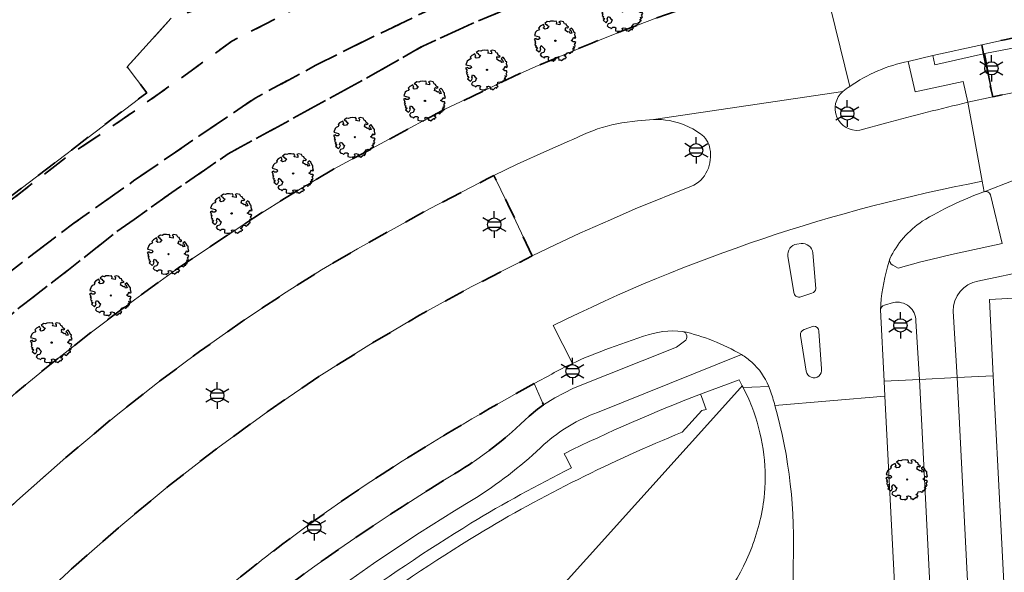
# Model space of a CAD drawing. Extents: x 105780 to 185197, y 477999 to 525027.
# Tile 281 of 562: x 107930 to 108024, y 478619 to 478672. Entities that reach past the tile are written whole.
import ezdxf
from ezdxf.enums import TextEntityAlignment as Align

# ---------------------------------------------------------------- set-up
doc = ezdxf.new("R2010")
doc.units = 0
doc.linetypes.add('XX-HIDDEN', pattern=[4, 2, -2])
for name, color, linetype, lineweight in [('B-GV-GR-BOOM-S', 252, 'Continuous', 25), ('B-GV-GR-MATERIAALGRENS-G', 252, 'XX-HIDDEN', 35), ('B-RO-IE-MEUBILAIR_WEGMEUBILAIR-S', 252, 'Continuous', 25), ('B-RO-IE-TERREINAFSCHEIDING_KUNSTMATIG_HEKWERK-G', 252, 'IE-TERREINAFSCHEIDING-KUNSTMATIG', 18), ('B-XX-KG-KADASTRAAL_BEBOUWING-G', 252, 'Continuous', 20), ('B1-WE-OG-TERREIN_ERF-GV', 252, 'Continuous', 18), ('B1-WE-VH-VERHARDING_ASFALT-GV', 252, 'Continuous', 18), ('B1-WE-VH-VERHARDING_BETONSTRAATSTEEN-GV', 252, 'Continuous', 18), ('B1-WE-VH-VERHARDING_SIERBESTRATING-GV', 252, 'Continuous', 18), ('B1-WE-VH-VERHARDING_STRAATBAKSTEEN-GV', 252, 'Continuous', 18), ('B1-WE-VH-VERHARDING_TEGEL-GV', 252, 'Continuous', 18)]:
    doc.layers.add(name, color=color, linetype=linetype, lineweight=lineweight)
doc.styles.add('NLCS-ISO', font='NLCS-ISO.ttf')
doc.linetypes.add('IE-TERREINAFSCHEIDING-KUNSTMATIG', pattern='A,4,[82,NLCS.SHX,S=0.75,R=90,X=0,Y=0],4,-2', length=10)

# ---------------------------------------------------------------- blocks, each defined once
blk = doc.blocks.new('B-SIE-WEG_LICHTMAST-SO')
at = {"ltscale": 0.1}
for p, q in [((0, 1.27), (0, 2.53)), ((-1.1, 0.63), (-2.19, 1.27)), ((1.1, 0.63), (2.19, 1.27)), ((-1.1, -0.63), (-2.19, -1.27)), ((0, -1.27), (0, -2.53)), ((1.1, -0.63), (2.19, -1.27))]:
    blk.add_line(p, q, dxfattribs=at)
at = {"flags": 128}
for points in [[(-1.16, 0.5), (1.16, 0.5)], [(-1.16, -0.5), (1.16, -0.5)]]:
    blk.add_lwpolyline(points, dxfattribs=at)
at = {"ltscale": 0.1}
blk.add_circle((0, 0), 1.27, dxfattribs=at)
at = {"style": 'NLCS-ISO'}
blk.add_attdef('TYPE', text='', height=1.8, dxfattribs=at).set_placement((0, 2.53), align=Align.BOTTOM_CENTER)
blk = doc.blocks.new('B-SGR-BOOM_06')
at = {"linetype": 'Continuous', "flags": 128}
blk.add_lwpolyline([(1.079, 1.408), (1.012, 1.576), (0.879, 1.626), (0.778, 1.81), (0.509, 1.877), (0.342, 1.81), (0.443, 1.709), (0.426, 1.525), (0.091, 1.592), (0.141, 1.726), (0.074, 1.877), (-0.06, 1.844), (-0.194, 1.877), (-0.462, 1.86), (-0.596, 1.793), (-0.781, 1.826), (-1.016, 1.642), (-0.848, 1.559), (-0.798, 1.458), (-0.63, 1.374), (-0.798, 1.156), (-1.015, 1.106), (-1.166, 1.24), (-1.048, 1.287), (-1.149, 1.542), (-1.451, 1.374), (-1.602, 1.206), (-1.518, 1.139), (-1.602, 1.005), (-1.77, 0.938), (-1.887, 0.821), (-2.004, 0.486), (-1.552, 0.368), (-1.485, 0.218), (-1.602, 0.117), (-1.803, 0.117), (-1.841, 0.222), (-2.037, 0.151), (-1.903, -0.067), (-1.97, -0.151), (-1.887, -0.218), (-1.954, -0.402), (-1.813, -0.473), (-1.887, -0.62), (-1.77, -0.637), (-1.717, -0.683), (-1.848, -0.843), (-1.568, -1.073), (-1.467, -0.972), (-1.384, -0.788), (-1.451, -0.704), (-1.367, -0.47), (-1.25, -0.537), (-1.115, -0.704), (-0.998, -0.804), (-1.115, -1.123), (-1.367, -1.173), (-1.467, -1.358), (-1.333, -1.508), (-1.133, -1.559), (-1.108, -1.609), (-1.082, -1.659), (-0.931, -1.491), (-0.73, -1.491), (-0.63, -1.559), (-0.68, -1.709), (-0.68, -1.844), (-0.462, -1.894), (-0.244, -1.877), (-0.194, -1.978), (-0.093, -1.86), (0.041, -1.793), (-0.024, -1.603), (0.108, -1.559), (0.309, -1.609), (0.342, -1.844), (0.46, -1.826), (0.577, -1.894), (0.828, -1.693), (0.946, -1.742), (0.929, -1.659), (1.063, -1.592), (0.963, -1.491), (0.845, -1.458), (1.03, -1.29), (1.046, -1.19), (1.264, -1.139), (1.415, -1.223), (1.515, -1.123), (1.508, -1.053), (1.649, -1.053), (1.649, -0.955), (1.784, -0.905), (1.784, -0.821), (1.633, -0.821), (1.817, -0.636), (1.7, -0.57), (1.851, -0.62), (1.901, -0.503), (1.817, -0.368), (1.934, -0.184), (1.867, -0.101), (1.7, -0.101), (1.499, 0.034), (1.633, 0.117), (1.75, 0.335), (1.817, 0.235), (1.951, 0.285), (1.867, 0.57), (1.884, 0.755), (1.8, 0.788), (1.666, 1.056), (1.531, 1.205), (1.35, 1.042), (1.465, 0.972), (1.566, 0.721), (1.415, 0.687), (1.331, 0.854), (1.197, 0.822), (1.063, 0.922), (0.895, 1.006), (0.979, 1.073), (0.929, 1.173), (1.012, 1.274), (1.146, 1.223), (1.264, 1.291)], close=True, dxfattribs=at)
blk.add_circle((0, 0), 0.06)
at = {"style": 'NLCS-ISO'}
blk.add_attdef('SOORT', text='', height=0.3, dxfattribs=at).set_placement((0, -0.36), align=Align.TOP_CENTER)

msp = doc.modelspace()

# ---------------------------------------------------------------- linework, layer by layer
at = {"layer": 'B-GV-GR-MATERIAALGRENS-G', "flags": 128}
for points in [[(107994.029, 478682.554), (107993.133, 478686.228), (107992.649, 478686.954), (107982.782, 478695.726), (107981.834, 478694.596), (107984.999, 478691.713), (107989.52, 478687.746), (107982.585, 478684.263), (107977.304, 478681.881), (107972.395, 478680.215), (107966.089, 478677.844), (107960.484, 478675.307), (107950.366, 478670.163), (107945.389, 478666.535), (107939.923, 478662.7), (107934.509, 478659.038), (107924.114, 478650.983), (107918.366, 478646.602), (107914.854, 478643.976), (107911.646, 478640.759), (107908.189, 478637.464), (107906.786, 478635.656), (107905.22, 478633.838), (107885.914, 478613.267), (107878.057, 478605.611), (107876.656, 478604.227), (107877.709, 478603.168), (107878.241, 478603.679), (107879.053, 478604.458), (107881.225, 478602.647), (107881.478, 478602.519), (107881.689, 478602.546), (107889.586, 478610.109), (107895.782, 478616.534), (107900.594, 478621.665), (107913.324, 478634.373), (107916.008, 478636.837), (107920.428, 478641.108), (107924.761, 478644.686), (107929.816, 478648.631), (107935.295, 478652.79), (107939.213, 478655.559), (107941.004, 478656.825), (107947.212, 478661.106), (107952.591, 478664.727), (107958.396, 478667.862), (107963.071, 478670.21), (107968.841, 478672.967), (107974.342, 478675.353), (107980.806, 478678.022), (107986.519, 478680.515), (107991.293, 478682.081)], [(107994.373, 478680.313), (107994.029, 478682.554), (107991.293, 478682.081), (107986.519, 478680.515), (107980.806, 478678.022), (107974.342, 478675.353), (107968.841, 478672.967), (107963.071, 478670.21), (107958.396, 478667.862), (107952.591, 478664.727), (107947.212, 478661.106), (107941.004, 478656.825), (107939.213, 478655.559), (107935.295, 478652.79), (107929.816, 478648.631), (107924.761, 478644.686), (107920.428, 478641.108), (107916.008, 478636.837), (107913.324, 478634.373), (107900.594, 478621.665), (107895.782, 478616.534), (107889.586, 478610.109), (107881.689, 478602.546), (107881.478, 478602.519), (107881.225, 478602.647), (107879.053, 478604.458), (107878.241, 478603.679), (107877.709, 478603.168), (107880.118, 478600.967), (107881.393, 478600.439), (107882.583, 478600.035), (107883.207, 478600.077), (107883.738, 478600.312), (107893.058, 478609.077), (107897.475, 478613.432), (107902.834, 478619.242), (107908.365, 478624.774), (107917.083, 478632.866), (107921.013, 478636.788), (107925.355, 478640.742), (107930.107, 478644.754), (107934.788, 478648.346), (107939.327, 478651.939), (107941.054, 478653.165), (107945.072, 478656.016), (107950.015, 478659.408), (107964.066, 478667.101), (107968.592, 478669.696), (107973.309, 478671.839), (107983.166, 478676.004), (107988.042, 478677.94), (107991.745, 478679.292)], [(108006.566, 478677.269), (108008.013, 478677.687), (108011.644, 478678.645), (108012.425, 478678.83), (108012.085, 478680.23), (108011.43, 478680.82), (108009.98, 478680.442), (108005.501, 478679.274), (107997.174, 478676.815), (107995.047, 478678.271), (107994.969, 478678.324), (107994.373, 478680.313), (107991.745, 478679.292), (107988.042, 478677.94), (107983.166, 478676.004), (107973.309, 478671.839), (107968.592, 478669.696), (107964.066, 478667.101), (107950.015, 478659.408), (107945.072, 478656.016), (107941.054, 478653.165), (107939.327, 478651.939), (107934.788, 478648.346), (107930.107, 478644.754), (107925.355, 478640.742), (107921.013, 478636.788), (107917.083, 478632.866), (107908.365, 478624.774), (107902.834, 478619.242), (107897.475, 478613.432), (107893.058, 478609.077), (107883.738, 478600.312), (107883.207, 478600.077), (107882.583, 478600.035), (107881.393, 478600.439), (107880.118, 478600.967), (107877.709, 478603.168), (107881.213, 478591.942), (107869.717, 478578.974), (107861.269, 478569.365), (107862.57, 478568.254), (107871.786, 478578.903), (107882.368, 478590.957), (107886.731, 478595.985), (107888.665, 478597.925), (107901.723, 478608.827), (107903.187, 478610.107), (107904.046, 478610.983), (107911.487, 478619.211), (107913.772, 478621.653), (107918.169, 478626.148), (107923.659, 478631.281), (107929.758, 478636.617), (107933.301, 478639.523), (107936.975, 478642.415), (107941.074, 478645.495), (107945.293, 478648.545), (107952.473, 478653.317), (107956.141, 478655.612), (107960.091, 478657.954), (107970.721, 478663.669), (107974.296, 478665.348), (107977.187, 478666.771), (107979.396, 478667.755), (107984.725, 478669.985), (107988.181, 478671.356), (107990.937, 478672.388), (107997.362, 478674.561), (108000, 478675.375)], [(107979.045, 478649.676), (107976.726, 478654.619), (107975.38, 478657.334), (107974.821, 478657.062), (107969.321, 478654.202), (107962.364, 478650.359), (107958.939, 478648.343), (107955.575, 478646.226), (107951.404, 478643.44), (107947.303, 478640.553), (107943.278, 478637.559), (107939.337, 478634.457), (107934.535, 478630.454), (107929.85, 478626.313), (107925.268, 478622.06), (107920.771, 478617.717), (107917.234, 478614.151), (107913.782, 478610.504), (107910.406, 478606.786), (107907.099, 478603.006), (107906.006, 478601.992), (107902.845, 478598.37), (107901.577, 478596.628), (107900.765, 478595.323), (107897.538, 478589.127), (107896.193, 478586.88), (107894.667, 478584.753), (107869.927, 478556.26), (107873.658, 478553.012), (107922.771, 478607.232), (107923.246, 478607.863), (107926.135, 478610.999), (107929.089, 478614.072), (107932.123, 478617.068), (107935.249, 478619.968), (107939.777, 478623.931), (107944.411, 478627.771), (107949.158, 478631.47), (107954.027, 478635.007), (107958.687, 478638.161), (107963.449, 478641.161), (107968.3, 478644.012), (107973.232, 478646.722)]]:
    msp.add_lwpolyline(points, close=True, dxfattribs=at)
for points in [[(107898.445, 478681.52), (107899.55, 478680.547), (107901.59, 478682.896), (107899.388, 478684.866), (107902.793, 478688.671), (107904.867, 478686.815), (107908.537, 478690.944), (107905.786, 478693.396), (107904.258, 478692.185), (107901.612, 478689.905), (107898.678, 478687.655), (107895.121, 478685.097), (107888.444, 478680.52), (107881.907, 478676.131), (107863.181, 478663.336), (107864.556, 478660.78), (107864.033, 478660.206), (107853.591, 478649.461), (107851.424, 478646.484), (107851.064, 478645.852), (107850.908, 478645.32), (107850.971, 478644.808), (107856.417, 478636.281), (107861.828, 478628.514), (107870.847, 478615.568), (107878.057, 478605.611), (107885.914, 478613.267), (107905.22, 478633.838), (107906.786, 478635.656), (107908.189, 478637.464), (107911.646, 478640.759), (107914.854, 478643.976), (107918.366, 478646.602), (107924.114, 478650.983), (107934.509, 478659.038), (107939.923, 478662.7), (107945.389, 478666.535), (107950.366, 478670.163), (107960.484, 478675.307), (107966.089, 478677.844), (107972.395, 478680.215), (107977.304, 478681.881), (107982.585, 478684.263), (107989.52, 478687.746), (107984.999, 478691.713), (107978.42, 478684.39), (107974.939, 478687.588), (107973.539, 478686.972), (107975.033, 478682.848), (107950.945, 478674.461), (107944.584, 478672.355), (107940.383, 478667.704), (107942.259, 478665.241), (107922.505, 478650.217), (107921.533, 478651.452), (107915.445, 478647.056), (107912.81, 478644.376), (107902.729, 478633.089), (107891.793, 478621.16), (107885.228, 478613.91), (107880.988, 478617.598), (107880.38, 478616.908), (107877.69, 478613.858), (107866.947, 478623.473), (107870.32, 478627.267), (107855.54, 478640.501), (107856.643, 478641.687), (107852.791, 478645.253), (107865.64, 478659.49), (107868.527, 478656.946), (107888.709, 478679.377), (107891.052, 478677.276), (107870.911, 478654.846), (107874.204, 478651.944), (107891.809, 478636.043), (107908.777, 478654.882), (107906.641, 478656.902), (107903.941, 478659.265)], [(108021.956, 478669.819), (108022.11, 478668.94), (108022.999, 478664.85), (108026.612, 478665.578)], [(107978.742, 478634.396), (107979.562, 478635.054), (107980.139, 478635.456), (107979.235, 478637.494)]]:
    msp.add_lwpolyline(points, dxfattribs=at)
for points in [[(108033.634, 478671.929, 0.022943), (108021.956, 478669.819)], [(107979.235, 478637.494, 0.015866), (107965.803, 478629.565)], [(107971.626, 478628.884, 0.060178), (107978.742, 478634.396)], [(107965.803, 478629.565, 0.031141), (107949.22, 478617.413)], [(107934.382, 478600.025, -0.056896), (107971.626, 478628.884)]]:
    msp.add_lwpolyline(points, format="xyb", dxfattribs=at)
at = {"layer": 'B-RO-IE-TERREINAFSCHEIDING_KUNSTMATIG_HEKWERK-G', "flags": 128}
msp.add_lwpolyline([(108022.999, 478664.85), (108022.24, 478668.987), (108030.692, 478670.596)], dxfattribs=at)
at = {"layer": 'B-XX-KG-KADASTRAAL_BEBOUWING-G', "flags": 128}
msp.add_lwpolyline([(108153.42, 478650.929), (108153.351, 478652.437), (108135.281, 478651.484), (108092.406, 478649.225), (108039.06, 478646.413), (108032.599, 478646.064), (108022.685, 478645.528), (108023.06, 478638.235), (108025.245, 478595.675), (108011.57, 478580.527), (108015.253, 478573.699), (108016.266, 478571.822), (108044.903, 478587.394), (108153.419, 478643.605), (108153.82, 478643.813)], close=True, dxfattribs=at)
msp.add_lwpolyline([(107983.97, 478611.17), (107979.34, 478615.33), (107998.93, 478637.1), (107999.1, 478637.282), (107998.789, 478637.841), (107995.102, 478636.483), (107995.19, 478636.25), (107995.65, 478635.03), (107995.24, 478634.94), (107993.36, 478632.85)], dxfattribs=at)
for points in [[(107993.36, 478632.85, 0.038811), (107973.854, 478623.113)], [(107973.854, 478623.113, 0.037076), (107949.911, 478605.759)]]:
    msp.add_lwpolyline(points, format="xyb", dxfattribs=at)
at = {"layer": 'B1-WE-OG-TERREIN_ERF-GV', "flags": 128}
for points in [[(107855.54, 478640.501), (107870.32, 478627.267), (107866.947, 478623.473), (107877.69, 478613.858), (107880.38, 478616.908), (107880.988, 478617.598), (107885.228, 478613.91), (107891.793, 478621.16), (107902.729, 478633.089), (107912.81, 478644.376), (107915.445, 478647.056), (107921.533, 478651.452), (107922.505, 478650.217), (107942.259, 478665.241), (107940.383, 478667.704), (107944.584, 478672.355)], [(107999.179, 478637.132), (107999.1, 478637.282), (107998.93, 478637.1), (107979.34, 478615.33), (107983.97, 478611.17), (107959.62, 478584.11), (107959.49, 478584.23), (107955.34, 478579.91), (107953.14, 478581.84), (107949.21, 478577.38), (107945.91, 478579.62), (107940.42, 478573.4), (107945.708, 478568.65)], [(107993.36, 478632.85), (107995.24, 478634.94), (107995.65, 478635.03), (107995.19, 478636.25), (107995.102, 478636.483)], [(107982.1, 478630.804), (107982.214, 478630.579), (107982.787, 478629.448)]]:
    msp.add_lwpolyline(points, dxfattribs=at)
at = {"layer": 'B1-WE-OG-TERREIN_ERF-GV'}
for points in [[(107995.102, 478636.483, 0.023015), (107982.1, 478630.804)], [(108000, 478635.307, 0.025724), (107999.179, 478637.132)], [(108001.225, 478627.013, 0.112258), (108000, 478635.307)], [(107973.854, 478623.113, -0.038811), (107993.36, 478632.85)], [(107982.787, 478629.448, 0.019596), (107973.202, 478624.176)], [(108000, 478621.873, 0.065919), (108001.225, 478627.013)], [(107973.202, 478624.176, 0.037033), (107949.109, 478606.714)], [(107949.911, 478605.759, -0.037076), (107973.854, 478623.113)], [(107993.991, 478613.521, 0.129987), (108000, 478621.873)]]:
    msp.add_lwpolyline(points, format="xyb", dxfattribs=at)
at = {"layer": 'B1-WE-VH-VERHARDING_ASFALT-GV', "flags": 128}
for points in [[(108132.925, 478688.046), (108125.071, 478686.59), (108121.164, 478686.012), (108113.948, 478685.189), (108106.459, 478684.526), (108102.434, 478684.315), (108098.501, 478684.241), (108082.023, 478684.391), (108069.836, 478684.67), (108060.444, 478684.817), (108052.323, 478684.622), (108048.181, 478684.415), (108041.099, 478683.862), (108033.741, 478683.015), (108029.581, 478682.366), (108022.654, 478681.15), (108018.665, 478680.307), (108014.784, 478679.388), (108012.425, 478678.83), (108011.644, 478678.645), (108008.013, 478677.687), (108006.566, 478677.269), (108009.359, 478665.848)], [(108009.359, 478665.848), (108006.566, 478677.269), (108000, 478675.375), (107997.362, 478674.561), (107990.937, 478672.388), (107988.181, 478671.356), (107984.725, 478669.985), (107979.396, 478667.755), (107977.187, 478666.771), (107974.296, 478665.348), (107970.721, 478663.669), (107960.091, 478657.954), (107956.141, 478655.612), (107952.473, 478653.317), (107945.293, 478648.545), (107941.074, 478645.495), (107936.975, 478642.415), (107933.301, 478639.523), (107929.758, 478636.617), (107923.659, 478631.281), (107918.169, 478626.148), (107913.772, 478621.653), (107911.487, 478619.211)], [(108014.94, 478668.236), (108017.289, 478668.784), (108021.956, 478669.819)], [(108026.612, 478665.578), (108022.999, 478664.85), (108020.637, 478664.332), (108021.992, 478656.796), (108022.172, 478655.798), (108024.939, 478656.878), (108025.484, 478657.073)], [(107987.604, 478662.37), (107989.107, 478662.57), (107990.619, 478662.683), (108008.691, 478665.358)], [(108008.691, 478665.358), (107990.619, 478662.683)], [(108021.992, 478656.796), (108020.637, 478664.332)], [(107993.605, 478662.159), (107994.374, 478661.789), (107995.098, 478661.339)], [(108012.881, 478662.366), (108010.304, 478661.667)], [(107975.38, 478657.334), (107977.61, 478658.417), (107980.437, 478659.689), (107982.611, 478660.65), (107982.933, 478660.796), (107983.938, 478661.251)], [(107920.771, 478617.717), (107925.268, 478622.06), (107929.85, 478626.313), (107934.535, 478630.454), (107939.337, 478634.457), (107943.278, 478637.559), (107947.303, 478640.553), (107951.404, 478643.44), (107955.575, 478646.226), (107958.939, 478648.343), (107962.364, 478650.359), (107969.321, 478654.202), (107974.821, 478657.062), (107975.38, 478657.334)], [(107994.241, 478656.317), (107988.882, 478654.157), (107986.531, 478653.125), (107983.592, 478651.835), (107981.25, 478650.722), (107979.045, 478649.676), (107973.232, 478646.722), (107968.3, 478644.012), (107963.449, 478641.161), (107958.687, 478638.161), (107954.027, 478635.007), (107949.158, 478631.47), (107944.411, 478627.771), (107939.777, 478623.931), (107935.249, 478619.968), (107932.123, 478617.068), (107929.089, 478614.072), (107926.135, 478610.999), (107923.246, 478607.863), (107922.771, 478607.232), (107873.658, 478553.012), (107872.849, 478552.121), (107868.646, 478547.496), (107862.59, 478540.831)], [(108022.126, 478655.781), (108022.149, 478655.79), (108022.172, 478655.798), (108021.992, 478656.796)], [(108004.297, 478650.8), (108004.715, 478650.849)], [(108004.015, 478646.175), (108003.459, 478649.65)], [(108005.845, 478649.966), (108006.115, 478646.571)], [(108012.961, 478648.632), (108013.174, 478649.413)], [(108005.744, 478646.13), (108004.576, 478645.748)], [(108002.215, 478635.415), (108012.705, 478636.302), (108012.632, 478637.717), (108012.275, 478644.536)], [(107982.887, 478639.417), (107981.061, 478643.04)], [(107981.061, 478643.04), (107982.887, 478639.417)], [(108005.2, 478638.673), (108004.665, 478642.087)], [(108004.996, 478642.66), (108005.88, 478642.961)], [(108006.409, 478642.494), (108006.661, 478638.914)], [(107986.429, 478640.866), (107989.67, 478642.007)], [(107979.235, 478637.494), (107980.914, 478638.41)], [(108001.618, 478637.232), (108002.007, 478636.138)], [(108012.705, 478636.302), (108002.215, 478635.415)], [(108002.95, 478613.864), (108002.644, 478613.482), (108002.251, 478613.047), (108012.779, 478603.247), (108013.288, 478603.8), (108014.317, 478604.893), (108012.705, 478636.302)], [(108003.955, 478620.27), (108003.945, 478616.765)]]:
    msp.add_lwpolyline(points, dxfattribs=at)
at = {"layer": 'B1-WE-VH-VERHARDING_ASFALT-GV'}
for points in [[(108021.956, 478669.819, -0.022943), (108033.634, 478671.929)], [(108009.359, 478665.848, -0.101036), (108014.94, 478668.236)], [(108008.691, 478665.358, -0.015445), (108009.359, 478665.848)], [(108010.304, 478661.667, -0.739406), (108008.691, 478665.358)], [(108020.637, 478664.332, 0.009275), (108012.881, 478662.366)], [(107983.938, 478661.251, -0.067422), (107987.604, 478662.37)], [(107990.619, 478662.683, -0.110521), (107993.605, 478662.159)], [(107995.098, 478661.339, -0.196705), (107996.016, 478659.904)], [(107996.016, 478659.904, -0.152006), (107995.758, 478657.799)], [(107995.758, 478657.799, -0.188398), (107994.241, 478656.317)], [(107981.061, 478643.04, -0.068192), (108021.992, 478656.796)], [(108021.992, 478656.796, 0.068192), (107981.061, 478643.04)], [(108016.28, 478652.987, -0.047767), (108022.126, 478655.781)], [(108013.174, 478649.413, -0.130846), (108016.28, 478652.987)], [(108003.459, 478649.65, -0.429575), (108004.297, 478650.8)], [(108004.715, 478650.849, -0.409822), (108005.845, 478649.966)], [(108012.275, 478644.536, -0.054707), (108012.961, 478648.632)], [(108004.576, 478645.748, -0.422984), (108004.015, 478646.175)], [(108006.115, 478646.571, -0.342368), (108005.744, 478646.13)], [(107989.67, 478642.007, -0.11114), (107993.421, 478642.474)], [(107993.421, 478642.474, -0.077053), (107999.016, 478640.265)], [(108004.665, 478642.087, -0.375825), (108004.996, 478642.66)], [(108005.88, 478642.961, -0.413677), (108006.409, 478642.494)], [(107982.887, 478639.417, -0.026286), (107986.429, 478640.866)], [(107999.016, 478640.265, -0.048384), (108000, 478639.538)], [(107980.914, 478638.41, -0.014739), (107982.887, 478639.417)], [(108000, 478639.538, -0.113651), (108001.618, 478637.232)], [(108006.661, 478638.914, -1.008216), (108005.2, 478638.673)], [(107965.803, 478629.565, -0.015866), (107979.235, 478637.494)], [(108002.007, 478636.138, -0.002922), (108002.215, 478635.415)], [(108002.215, 478635.415, -0.078893), (108003.955, 478620.27)], [(107949.22, 478617.413, -0.031141), (107965.803, 478629.565)]]:
    msp.add_lwpolyline(points, format="xyb", dxfattribs=at)
at = {"layer": 'B1-WE-VH-VERHARDING_BETONSTRAATSTEEN-GV', "flags": 128}
for points in [[(108022.11, 478668.94), (108021.956, 478669.819), (108017.289, 478668.784), (108017.474, 478667.904)], [(108022.11, 478668.94), (108017.474, 478667.904), (108017.289, 478668.784), (108014.94, 478668.236), (108014.941, 478668.231), (108015.605, 478665.322), (108020.184, 478666.327), (108020.637, 478664.332), (108022.999, 478664.85)]]:
    msp.add_lwpolyline(points, close=True, dxfattribs=at)
at = {"layer": 'B1-WE-VH-VERHARDING_BETONSTRAATSTEEN-GV'}
for points in [[(108014.94, 478668.236, 0.101036), (108009.359, 478665.848)], [(108009.359, 478665.848, 0.015445), (108008.691, 478665.358)], [(108008.691, 478665.358, 0.739406), (108010.304, 478661.667)], [(108012.881, 478662.366, -0.009275), (108020.637, 478664.332)], [(107987.604, 478662.37, 0.067422), (107983.938, 478661.251)], [(107993.605, 478662.159, 0.110521), (107990.619, 478662.683)], [(107996.016, 478659.904, 0.196705), (107995.098, 478661.339)], [(107995.758, 478657.799, 0.152006), (107996.016, 478659.904)], [(107994.241, 478656.317, 0.188398), (107995.758, 478657.799)], [(108022.126, 478655.781, 0.047767), (108016.28, 478652.987)], [(108022.801, 478655.493, 0.408823), (108022.172, 478655.798)], [(108016.28, 478652.987, 0.130846), (108013.174, 478649.413)], [(108013.174, 478649.413, 0.33589), (108013.455, 478648.784)], [(107993.421, 478642.474, 0.11114), (107989.67, 478642.007)], [(107993.595, 478641.538, 0.632469), (107993.421, 478642.474)], [(107986.429, 478640.866, 0.026286), (107982.887, 478639.417)], [(107982.887, 478639.417, 0.014739), (107980.914, 478638.41)]]:
    msp.add_lwpolyline(points, format="xyb", dxfattribs=at)
at = {"layer": 'B1-WE-VH-VERHARDING_BETONSTRAATSTEEN-GV', "flags": 128}
for points in [[(108020.184, 478666.327), (108015.605, 478665.322), (108014.941, 478668.231), (108014.94, 478668.236)], [(108020.637, 478664.332), (108020.184, 478666.327)], [(107990.619, 478662.683), (107989.107, 478662.57), (107987.604, 478662.37)], [(107995.098, 478661.339), (107994.374, 478661.789), (107993.605, 478662.159)], [(108010.304, 478661.667), (108012.881, 478662.366)], [(107983.938, 478661.251), (107982.933, 478660.796), (107982.611, 478660.65), (107980.437, 478659.689), (107977.61, 478658.417), (107975.38, 478657.334), (107976.726, 478654.619), (107979.045, 478649.676), (107981.25, 478650.722), (107983.592, 478651.835), (107986.531, 478653.125), (107988.882, 478654.157), (107994.241, 478656.317)], [(108013.455, 478648.784), (108013.989, 478648.492), (108016.147, 478649.096), (108017.104, 478649.346), (108019.071, 478649.796), (108023.918, 478650.851), (108022.801, 478655.493)], [(108022.172, 478655.798), (108022.149, 478655.79), (108022.126, 478655.781)], [(107989.67, 478642.007), (107986.429, 478640.866)], [(107992.818, 478640.985), (107993.595, 478641.538)], [(107980.914, 478638.41), (107979.235, 478637.494), (107980.139, 478635.456), (107981.196, 478636.143), (107982.058, 478636.584), (107982.995, 478637.049), (107992.818, 478640.985)]]:
    msp.add_lwpolyline(points, dxfattribs=at)
at = {"layer": 'B1-WE-VH-VERHARDING_SIERBESTRATING-GV', "flags": 128}
for points in [[(108017.746, 478603.816), (108016.013, 478637.888), (108012.632, 478637.717), (108012.705, 478636.302), (108014.317, 478604.893)], [(108002.007, 478636.138), (108001.618, 478637.232), (108000, 478637.165), (107999.179, 478637.132)], [(108003.945, 478616.765), (108003.955, 478620.27)]]:
    msp.add_lwpolyline(points, dxfattribs=at)
at = {"layer": 'B1-WE-VH-VERHARDING_SIERBESTRATING-GV'}
for points in [[(107999.179, 478637.132, -0.025724), (108000, 478635.307)], [(108002.215, 478635.415, 0.002922), (108002.007, 478636.138)], [(108000, 478635.307, -0.112258), (108001.225, 478627.013)], [(108003.955, 478620.27, 0.078893), (108002.215, 478635.415)], [(108001.225, 478627.013, -0.065919), (108000, 478621.873)], [(108000, 478621.873, -0.129987), (107993.991, 478613.521)]]:
    msp.add_lwpolyline(points, format="xyb", dxfattribs=at)
at = {"layer": 'B1-WE-VH-VERHARDING_STRAATBAKSTEEN-GV', "flags": 128}
msp.add_lwpolyline([(107983.448, 478556.986), (107983.7, 478555.886), (107984.161, 478554.857), (107991.896, 478547.447), (107993.549, 478548.52), (107999.153, 478552), (107999.105, 478552.039), (107997.684, 478553.474), (107998.176, 478553.777), (107997.779, 478554.477), (107992.341, 478564.065), (107996.016, 478565.694), (107998.329, 478566.719), (108000, 478567.459), (108001.452, 478568.103), (108003.319, 478568.93), (108002.97, 478569.477), (108014.417, 478573.368), (108015.253, 478573.699), (108011.57, 478580.527), (108025.245, 478595.675), (108023.06, 478638.235), (108019.604, 478638.065), (108021.37, 478603.622)], dxfattribs=at)
at = {"layer": 'B1-WE-VH-VERHARDING_TEGEL-GV', "flags": 128}
for points in [[(108031.895, 478649.316), (108031.402, 478652.268), (108026.288, 478651.326), (108024.939, 478656.878), (108022.172, 478655.798)], [(108022.801, 478655.493), (108023.918, 478650.851), (108019.071, 478649.796), (108017.104, 478649.346), (108016.147, 478649.096), (108013.989, 478648.492), (108013.455, 478648.784)], [(108004.715, 478650.849), (108004.297, 478650.8)], [(108003.459, 478649.65), (108004.015, 478646.175)], [(108006.115, 478646.571), (108005.845, 478649.966)], [(108013.174, 478649.413), (108012.961, 478648.632)], [(108022.685, 478645.528), (108032.599, 478646.064), (108031.895, 478649.316), (108027.492, 478648.504), (108026.717, 478648.343), (108021.595, 478647.276)], [(108021.595, 478647.276), (108026.717, 478648.343), (108027.492, 478648.504), (108031.895, 478649.316)], [(108004.576, 478645.748), (108005.744, 478646.13)], [(108013.516, 478645.218), (108012.679, 478644.98)], [(108012.679, 478644.98), (108013.516, 478645.218)], [(108019.223, 478644.397), (108019.604, 478638.065), (108023.06, 478638.235), (108022.685, 478645.528)], [(108012.275, 478644.536), (108012.632, 478637.717), (108016.013, 478637.888), (108015.665, 478643.455)], [(108015.665, 478643.455), (108016.013, 478637.888), (108019.604, 478638.065), (108019.223, 478644.397)], [(108004.665, 478642.087), (108005.2, 478638.673)], [(108005.88, 478642.961), (108004.996, 478642.66)], [(108006.661, 478638.914), (108006.409, 478642.494)], [(107993.595, 478641.538), (107992.818, 478640.985), (107982.995, 478637.049), (107982.058, 478636.584), (107981.196, 478636.143), (107980.139, 478635.456), (107979.562, 478635.054), (107978.742, 478634.396)], [(107985.285, 478634.74), (107999.016, 478640.265)], [(107999.016, 478640.265), (107985.285, 478634.74)], [(107995.102, 478636.483), (107998.789, 478637.841), (107999.1, 478637.282), (107999.179, 478637.132), (108000, 478637.165), (108001.618, 478637.232)], [(108021.37, 478603.622), (108019.604, 478638.065), (108016.013, 478637.888), (108017.746, 478603.816)], [(107982.787, 478629.448), (107982.214, 478630.579), (107982.1, 478630.804)]]:
    msp.add_lwpolyline(points, dxfattribs=at)
at = {"layer": 'B1-WE-VH-VERHARDING_TEGEL-GV'}
for points in [[(108022.172, 478655.798, -0.408823), (108022.801, 478655.493)], [(108004.297, 478650.8, 0.429575), (108003.459, 478649.65)], [(108005.845, 478649.966, 0.409822), (108004.715, 478650.849)], [(108012.961, 478648.632, 0.054707), (108012.275, 478644.536)], [(108013.455, 478648.784, -0.33589), (108013.174, 478649.413)], [(108021.595, 478647.276, 0.36243), (108019.223, 478644.397)], [(108019.223, 478644.397, -0.36243), (108021.595, 478647.276)], [(108004.015, 478646.175, 0.422984), (108004.576, 478645.748)], [(108005.744, 478646.13, 0.342368), (108006.115, 478646.571)], [(108012.679, 478644.98, 0.334829), (108012.275, 478644.536)], [(108012.275, 478644.536, -0.334829), (108012.679, 478644.98)], [(108015.665, 478643.455, 0.487217), (108013.516, 478645.218)], [(108013.516, 478645.218, -0.487217), (108015.665, 478643.455)], [(107999.016, 478640.265, 0.077053), (107993.421, 478642.474)], [(107993.421, 478642.474, -0.632469), (107993.595, 478641.538)], [(108004.996, 478642.66, 0.375825), (108004.665, 478642.087)], [(108006.409, 478642.494, 0.413677), (108005.88, 478642.961)], [(108000, 478639.538, 0.048384), (107999.016, 478640.265)], [(108001.618, 478637.232, 0.113651), (108000, 478639.538)], [(108005.2, 478638.673, 1.008216), (108006.661, 478638.914)], [(107982.1, 478630.804, -0.023015), (107995.102, 478636.483)], [(107980.197, 478631.704, -0.095982), (107985.285, 478634.74)], [(107985.285, 478634.74, 0.095982), (107980.197, 478631.704)], [(107978.742, 478634.396, -0.060178), (107971.626, 478628.884)], [(107973.895, 478626.738, 0.048469), (107980.197, 478631.704)], [(107980.197, 478631.704, -0.048469), (107973.895, 478626.738)], [(107973.202, 478624.176, -0.019596), (107982.787, 478629.448)], [(107971.626, 478628.884, 0.056896), (107934.382, 478600.025)], [(107940.205, 478601.368, -0.052487), (107973.895, 478626.738)], [(107973.895, 478626.738, 0.052487), (107940.205, 478601.368)], [(107949.109, 478606.714, -0.037033), (107973.202, 478624.176)]]:
    msp.add_lwpolyline(points, format="xyb", dxfattribs=at)

# ---------------------------------------------------------------- block references
at = {"layer": 'B-GV-GR-BOOM-S', "linetype": 'Continuous', "lineweight": 0}
for p in [(107987.664, 478673), (107981.262, 478670.207), (107974.729, 478667.429), (107968.807, 478664.466), (107962.12, 478661.002), (107956.236, 478657.549), (107950.354, 478653.734), (107944.336, 478649.844), (107938.827, 478645.902), (107933.18, 478641.405), (108014.833, 478628.344)]:
    msp.add_blockref('B-SGR-BOOM_06', p, dxfattribs=at)
at = {"layer": 'B-RO-IE-MEUBILAIR_WEGMEUBILAIR-S', "xscale": 0.5, "yscale": 0.5, "zscale": 0.5}
for p in [(108022.878, 478667.572), (108009.125, 478663.267), (107994.7, 478659.751), (107975.421, 478652.669), (108014.188, 478643.051), (107982.892, 478638.677), (107948.99, 478636.367), (107958.242, 478623.788)]:
    msp.add_blockref('B-SIE-WEG_LICHTMAST-SO', p, dxfattribs=at)

doc.saveas('drawing.dxf')
